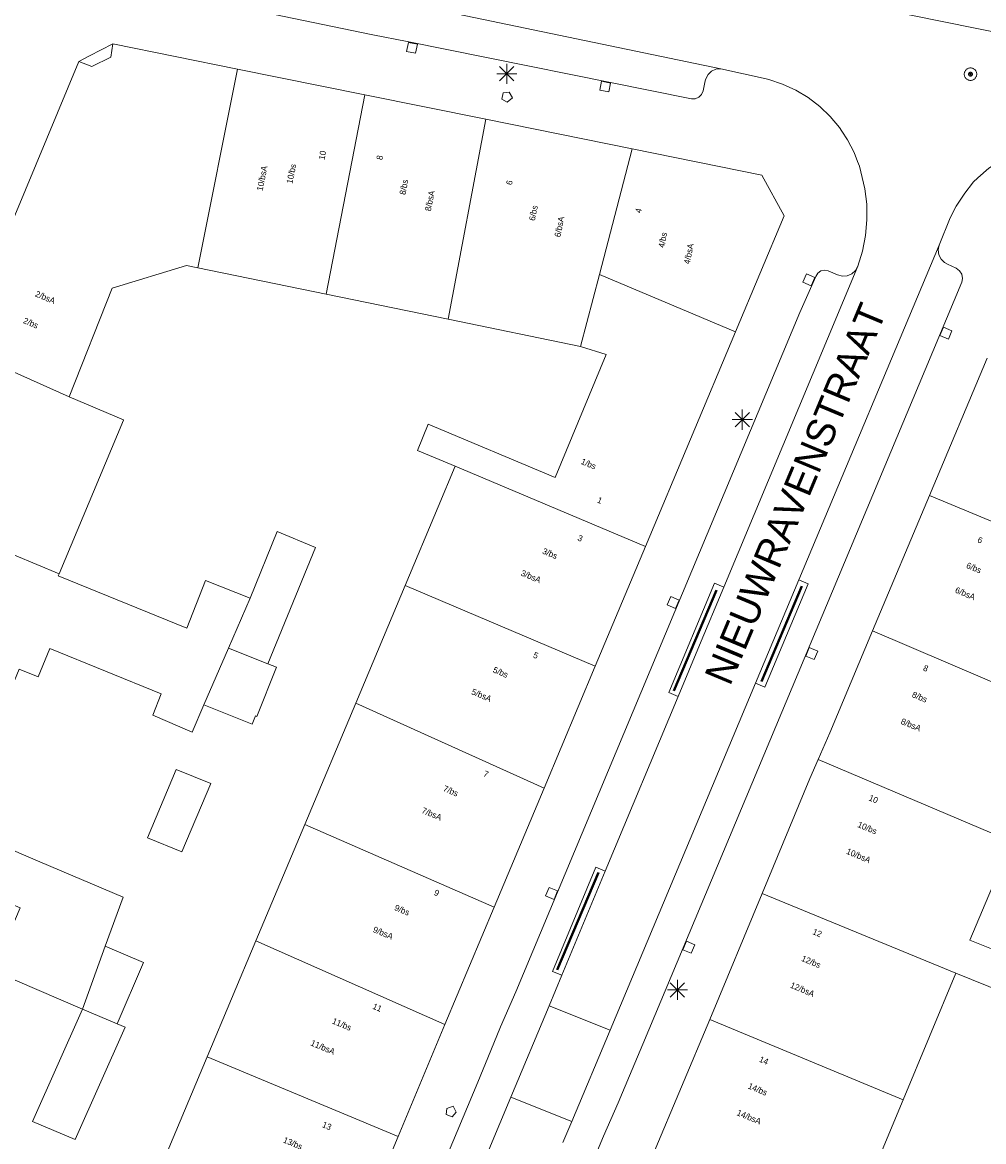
# Model space of a CAD drawing. Header units: metres. Extents: x 135779 to 137489, y 452643 to 455118.
# Tile 266 of 489: x 136581 to 136629, y 454060 to 454115. Entities that reach past the tile are written whole.
import ezdxf
from ezdxf.enums import TextEntityAlignment as Align

# ---------------------------------------------------------------- set-up
doc = ezdxf.new("R2010")
doc.units = ezdxf.units.M
doc.linetypes.add('DGN_Style_3', pattern=[78.572352, 56.123108, -22.449243])
for name, color, linetype, lineweight in [('KTop_NAR_Huisnummer (t)', 7, 'Continuous', 13), ('KTop_NAR_Huisnummer tijdelijk (t)', 7, 'Continuous', 13), ('KTop_ORL_Weg_Straatnaam (t)', 7, 'Continuous', 13), ('KTop_PAL_Lichtmast', 40, 'Continuous', 13), ('KTop_PND_Grondvlaksituatie van BAG-pand [tachy]', 1, 'Continuous', 13), ('KTop_PND_Pandscheiding', 40, 'Continuous', 13), ('KTop_PUT_Brandkraan of -put', 1, 'Continuous', 13), ('KTop_PUT_Inspectie- of rioolput', 15, 'Continuous', 13), ('KTop_PUT_Kolk', 15, 'Continuous', 13), ('KTop_VGO_Haag (l)', 92, 'DGN_Style_3', 40), ('KTop_WGD_Parkeervlak', 251, 'Continuous', 13), ('KTop_WGD_Rijbaan_Lokale weg', 251, 'Continuous', 13), ('KTop_WGD_Rijbaan_Lokale weg_verkeersdrempel', 40, 'Continuous', 13), ('KTop_WGD_Voetpad', 251, 'Continuous', 13)]:
    doc.layers.add(name, color=color, linetype=linetype, lineweight=lineweight)
doc.styles.add('Style-ROVU', font='ROVU.shx')
doc.styles.add('Style-ROVUCURSIEF', font='ROVUCURSIEF.shx')

# ---------------------------------------------------------------- blocks, each defined once
blk = doc.blocks.new('PAL_Lichtmast')
at = {"layer": 'KTop_PAL_Lichtmast'}
for p, q in [((-0.354, -0.354), (0.354, 0.354)), ((0.354, -0.354), (-0.354, 0.354)), ((0, -0.5), (0, 0.5)), ((-0.5, 0), (0.5, 0))]:
    blk.add_line(p, q, dxfattribs=at)
blk = doc.blocks.new('PUT_Brandkraan_of_-put')
at = {"layer": 'KTop_PUT_Brandkraan of -put'}
for p, q in [((-0.25, 0.034), (0, 0.25)), ((-0.158, -0.25), (-0.25, 0.034)), ((0, 0.25), (0.25, 0.033)), ((0.25, 0.033), (0.158, -0.25)), ((0.158, -0.25), (-0.158, -0.25))]:
    blk.add_line(p, q, dxfattribs=at)
blk = doc.blocks.new('PUT_Inspectie-_of_rioolput')
at = {"layer": 'KTop_PUT_Inspectie- of rioolput', "flags": 128}
for points in [[(0.31, 0), (0.308, 0.032), (0.303, 0.064), (0.294, 0.095), (0.283, 0.126), (0.268, 0.155), (0.25, 0.182), (0.23, 0.207), (0.207, 0.23), (0.182, 0.25), (0.154, 0.268), (0.126, 0.283), (0.095, 0.294), (0.064, 0.303), (0.032, 0.308), (0, 0.309), (-0.032, 0.308), (-0.064, 0.303), (-0.096, 0.294), (-0.126, 0.283), (-0.155, 0.268), (-0.182, 0.25), (-0.207, 0.23), (-0.23, 0.207), (-0.25, 0.182), (-0.268, 0.154), (-0.283, 0.126), (-0.294, 0.095), (-0.303, 0.064), (-0.308, 0.032), (-0.309, 0), (-0.308, -0.032), (-0.303, -0.064), (-0.294, -0.096), (-0.283, -0.126), (-0.268, -0.155), (-0.25, -0.182), (-0.23, -0.207), (-0.207, -0.23), (-0.182, -0.25), (-0.155, -0.268), (-0.126, -0.283), (-0.096, -0.294), (-0.064, -0.303), (-0.032, -0.308), (0, -0.309), (0.032, -0.308), (0.064, -0.303), (0.095, -0.294), (0.126, -0.283), (0.155, -0.268), (0.182, -0.25), (0.207, -0.23), (0.23, -0.207), (0.25, -0.182), (0.268, -0.155), (0.283, -0.126), (0.294, -0.096), (0.303, -0.064), (0.308, -0.032), (0.31, 0)], [(0.095, 0), (0.094, 0.009), (0.092, 0.019), (0.09, 0.029), (0.086, 0.038), (0.082, 0.047), (0.076, 0.055), (0.07, 0.063), (0.063, 0.07), (0.055, 0.076), (0.047, 0.082), (0.038, 0.086), (0.029, 0.09), (0.019, 0.092), (0.009, 0.094), (0, 0.094), (-0.01, 0.094), (-0.02, 0.092), (-0.029, 0.09), (-0.039, 0.086), (-0.048, 0.082), (-0.056, 0.076), (-0.064, 0.07), (-0.071, 0.063), (-0.077, 0.055), (-0.082, 0.047), (-0.087, 0.038), (-0.09, 0.029), (-0.093, 0.019), (-0.094, 0.009), (-0.095, 0), (-0.094, -0.01), (-0.093, -0.02), (-0.09, -0.029), (-0.087, -0.039), (-0.082, -0.048), (-0.077, -0.056), (-0.071, -0.064), (-0.064, -0.071), (-0.056, -0.077), (-0.047, -0.082), (-0.039, -0.087), (-0.029, -0.09), (-0.02, -0.093), (-0.01, -0.094), (0, -0.095), (0.009, -0.094), (0.019, -0.093), (0.029, -0.09), (0.038, -0.087), (0.047, -0.082), (0.055, -0.077), (0.063, -0.071), (0.07, -0.064), (0.076, -0.056), (0.082, -0.047), (0.086, -0.039), (0.09, -0.029), (0.092, -0.02), (0.094, -0.01), (0.095, 0)], [(0.035, 0), (0.034, 0.003), (0.034, 0.007), (0.033, 0.01), (0.031, 0.014), (0.03, 0.017), (0.028, 0.02), (0.026, 0.023), (0.023, 0.026), (0.02, 0.028), (0.017, 0.03), (0.014, 0.031), (0.01, 0.033), (0.007, 0.034), (0.003, 0.034), (0, 0.034), (-0.004, 0.034), (-0.007, 0.034), (-0.011, 0.033), (-0.014, 0.031), (-0.018, 0.03), (-0.021, 0.028), (-0.023, 0.026), (-0.026, 0.023), (-0.028, 0.02), (-0.03, 0.017), (-0.032, 0.014), (-0.033, 0.01), (-0.034, 0.007), (-0.035, 0.003), (-0.035, 0), (-0.035, -0.004), (-0.034, -0.007), (-0.033, -0.011), (-0.032, -0.014), (-0.03, -0.018), (-0.028, -0.021), (-0.026, -0.023), (-0.023, -0.026), (-0.021, -0.028), (-0.017, -0.03), (-0.014, -0.032), (-0.011, -0.033), (-0.007, -0.034), (-0.004, -0.035), (0, -0.035), (0.003, -0.035), (0.007, -0.034), (0.01, -0.033), (0.014, -0.032), (0.017, -0.03), (0.02, -0.028), (0.023, -0.026), (0.026, -0.023), (0.028, -0.021), (0.03, -0.017), (0.031, -0.014), (0.033, -0.011), (0.034, -0.007), (0.034, -0.004), (0.035, 0)], [(0.01, 0.02), (0.007, 0.02), (0.005, 0.021), (0.003, 0.022), (0.001, 0.022), (-0.001, 0.022), (-0.004, 0.022), (-0.006, 0.021), (-0.008, 0.02), (-0.01, 0.019), (-0.012, 0.018), (-0.014, 0.017), (-0.016, 0.015), (-0.017, 0.013), (-0.019, 0.012), (-0.02, 0.009), (-0.021, 0.007), (-0.022, 0.005), (-0.022, 0.003), (-0.022, 0.001), (-0.022, -0.001), (-0.022, -0.004), (-0.022, -0.006), (-0.021, -0.008), (-0.02, -0.01), (-0.019, -0.012), (-0.017, -0.014), (-0.016, -0.016), (-0.014, -0.017), (-0.012, -0.019), (-0.01, -0.02), (-0.008, -0.021), (-0.006, -0.022), (-0.003, -0.022), (-0.001, -0.022), (0.001, -0.022), (0.003, -0.022), (0.005, -0.022), (0.008, -0.021), (0.01, -0.02), (0.012, -0.019), (0.014, -0.017), (0.015, -0.016), (0.017, -0.014), (0.018, -0.012), (0.02, -0.01), (0.02, -0.008), (0.021, -0.006), (0.022, -0.003), (0.022, -0.001), (0.022, 0.001), (0.022, 0.003), (0.021, 0.005), (0.02, 0.008), (0.019, 0.01), (0.018, 0.012), (0.017, 0.014), (0.015, 0.015), (0.013, 0.017), (0.012, 0.018), (0.01, 0.02)]]:
    blk.add_lwpolyline(points, dxfattribs=at)
blk = doc.blocks.new('PUT_Kolk')
at = {"layer": 'KTop_PUT_Kolk', "flags": 128}
blk.add_lwpolyline([(0.225, -0.225), (0.225, 0.225), (-0.225, 0.225), (-0.225, -0.225), (0.225, -0.225)], dxfattribs=at)

msp = doc.modelspace()

# ---------------------------------------------------------------- linework, layer by layer
at = {"layer": 'KTop_PND_Grondvlaksituatie van BAG-pand [tachy]', "flags": 128}
for points in [[(136585.7, 454114.168), (136585.592, 454113.513), (136584.665, 454113.049), (136584.019, 454113.289)], [(136591.85, 454112.922), (136585.7, 454114.168)], [(136584.019, 454113.289), (136578.137, 454099.167)], [(136598.128, 454111.651), (136591.85, 454112.922)], [(136604.106, 454110.441), (136598.128, 454111.651)], [(136611.329, 454108.978), (136604.106, 454110.441)], [(136616.43, 454099.962), (136618.826, 454105.67), (136617.72, 454107.684), (136611.329, 454108.978)], [(136583.537, 454096.744), (136585.659, 454102.106), (136589.336, 454103.22), (136589.887, 454103.107)], [(136589.887, 454103.107), (136596.224, 454101.807)], [(136596.224, 454101.807), (136602.238, 454100.573)], [(136602.238, 454100.573), (136608.776, 454099.231)], [(136611.984, 454089.368), (136616.43, 454099.962)], [(136608.776, 454099.231), (136610.042, 454098.835), (136607.519, 454092.769), (136601.258, 454095.394), (136600.727, 454094.099), (136602.585, 454093.318)], [(136628.834, 454098.653), (136625.989, 454091.881)], [(136583.048, 454088.018), (136586.217, 454095.592), (136586.226, 454095.614), (136583.537, 454096.744)], [(136602.585, 454093.318), (136601.746, 454091.319), (136600.119, 454087.443)], [(136625.989, 454091.881), (136623.183, 454085.2)], [(136593.346, 454083.575), (136595.697, 454089.312), (136593.798, 454090.095), (136592.471, 454086.809)], [(136609.5, 454083.451), (136611.984, 454089.368)], [(136592.471, 454086.809), (136590.261, 454087.681), (136589.344, 454085.324), (136583.004, 454087.913), (136583.048, 454088.018)], [(136600.119, 454087.443), (136597.681, 454081.639)], [(136623.183, 454085.2), (136621.072, 454080.174), (136620.495, 454078.852)], [(136579.838, 454080.344), (136581.079, 454083.31), (136582.005, 454082.932), (136582.591, 454084.334), (136588.085, 454082.09), (136587.673, 454081.032), (136589.603, 454080.207), (136590.184, 454081.545)], [(136590.184, 454081.545), (136592.572, 454080.592), (136592.73, 454081.001), (136592.805, 454080.972), (136593.765, 454083.41), (136593.346, 454083.575)], [(136606.976, 454077.436), (136609.5, 454083.451)], [(136597.681, 454081.639), (136595.165, 454075.646)], [(136620.495, 454078.852), (136620.088, 454077.92), (136617.738, 454072.243)], [(136589.104, 454074.301), (136590.539, 454077.663), (136588.824, 454078.355), (136587.409, 454074.992), (136589.104, 454074.301)], [(136604.511, 454071.56), (136606.976, 454077.436)], [(136585.326, 454069.637), (136586.2, 454072.053), (136582.094, 454073.808), (136577.86, 454075.618)], [(136595.165, 454075.646), (136592.751, 454069.898)], [(136627.301, 454068.302), (136633.718, 454065.702), (136634.243, 454067.443), (136627.992, 454069.94), (136630.035, 454074.806)], [(136576.907, 454073.34), (136581.126, 454071.54), (136579.796, 454068.424), (136584.206, 454066.539)], [(136617.738, 454072.243), (136615.158, 454066.026)], [(136602.087, 454065.772), (136604.511, 454071.56)], [(136585.917, 454065.808), (136587.208, 454068.832), (136585.326, 454069.637)], [(136592.751, 454069.898), (136590.353, 454064.188)], [(136624.695, 454062.056), (136627.301, 454068.302)], [(136584.206, 454066.539), (136581.738, 454060.992), (136583.83, 454060.095), (136586.299, 454065.645), (136585.917, 454065.808)], [(136599.771, 454060.242), (136602.087, 454065.772)], [(136615.158, 454066.026), (136612.367, 454059.379)], [(136590.353, 454064.188), (136587.901, 454058.349)], [(136621.883, 454055.323), (136624.695, 454062.056)], [(136597.324, 454054.401), (136599.771, 454060.242)]]:
    msp.add_lwpolyline(points, dxfattribs=at)
at = {"layer": 'KTop_PND_Pandscheiding', "flags": 128}
for points in [[(136589.887, 454103.107), (136591.85, 454112.922)], [(136596.224, 454101.807), (136598.128, 454111.651)], [(136604.106, 454110.441), (136602.238, 454100.573)], [(136609.706, 454102.782), (136611.329, 454108.978)], [(136608.776, 454099.231), (136609.706, 454102.782)], [(136616.43, 454099.962), (136609.706, 454102.782)], [(136578.137, 454099.167), (136583.537, 454096.744)], [(136611.984, 454089.368), (136602.585, 454093.318)], [(136634.943, 454088.154), (136625.989, 454091.881)], [(136583.048, 454088.018), (136575.318, 454091.238)], [(136609.5, 454083.451), (136600.119, 454087.443)], [(136592.471, 454086.809), (136591.403, 454084.351)], [(136623.183, 454085.2), (136632.696, 454081.146)], [(136591.403, 454084.351), (136590.184, 454081.545)], [(136591.403, 454084.351), (136593.346, 454083.575)], [(136597.681, 454081.639), (136606.976, 454077.436)], [(136630.035, 454074.806), (136620.495, 454078.852)], [(136595.165, 454075.646), (136604.511, 454071.56)], [(136617.738, 454072.243), (136627.301, 454068.302)], [(136584.206, 454066.539), (136585.326, 454069.637)], [(136602.087, 454065.772), (136592.751, 454069.898)], [(136584.206, 454066.539), (136585.917, 454065.808)], [(136624.695, 454062.056), (136615.158, 454066.026)], [(136599.771, 454060.242), (136590.353, 454064.188)]]:
    msp.add_lwpolyline(points, dxfattribs=at)
at = {"layer": 'KTop_VGO_Haag (l)', "flags": 128}
for points in [[(136615.486, 454087.211), (136613.385, 454082.241)], [(136619.689, 454087.404), (136617.701, 454082.7)], [(136609.658, 454073.281), (136607.624, 454068.47)]]:
    msp.add_lwpolyline(points, dxfattribs=at)
at = {"layer": 'KTop_WGD_Parkeervlak', "flags": 128}
for points in [[(136617.41, 454082.62), (136617.87, 454082.426), (136620.006, 454087.519), (136619.546, 454087.713)], [(136615.841, 454087.35), (136615.381, 454087.545), (136613.129, 454082.15), (136613.59, 454081.955)], [(136609.998, 454073.348), (136609.537, 454073.543), (136607.39, 454068.398), (136607.851, 454068.204)]]:
    msp.add_lwpolyline(points, dxfattribs=at)
at = {"layer": 'KTop_WGD_Rijbaan_Lokale weg', "flags": 128}
for points in [[(136601.467, 454120.365), (136659.747, 454108.567)], [(136615.694, 454112.93), (136600.582, 454116.07)], [(136615.694, 454112.93), (136617.94, 454112.43), (136618.065, 454112.398), (136618.746, 454112.175), (136619.398, 454111.878), (136620.012, 454111.51), (136620.582, 454111.076), (136621.1, 454110.581), (136621.559, 454110.031), (136621.671, 454109.863), (136621.955, 454109.434), (136622.281, 454108.796), (136622.449, 454108.351), (136622.534, 454108.126), (136622.81, 454107.003), (136622.895, 454106.254), (136622.904, 454105.477), (136622.832, 454104.703), (136622.682, 454103.941), (136622.453, 454103.193)], [(136626.474, 454104.236), (136627.012, 454105.573), (136627.311, 454106.147), (136627.733, 454106.793), (136628.125, 454107.296), (136628.156, 454107.336), (136628.373, 454107.552), (136628.927, 454108.022), (136629.244, 454108.237), (136629.529, 454108.43), (136630.173, 454108.768), (136630.849, 454109.034), (136631.551, 454109.224), (136632.27, 454109.336), (136632.996, 454109.369), (136633.722, 454109.321), (136634.438, 454109.194), (136635.135, 454108.989)], [(136626.474, 454104.236), (136619.546, 454087.713)], [(136615.841, 454087.35), (136622.453, 454103.193)], [(136619.546, 454087.713), (136617.41, 454082.62)], [(136613.59, 454081.955), (136614.651, 454084.498), (136615.841, 454087.35)], [(136617.41, 454082.62), (136610.232, 454065.503)], [(136609.998, 454073.348), (136613.59, 454081.955)], [(136607.851, 454068.204), (136609.998, 454073.348)], [(136607.223, 454066.699), (136607.851, 454068.204)], [(136607.223, 454066.699), (136610.232, 454065.503)], [(136595.939, 454039.831), (136603.089, 454056.795), (136605.338, 454062.183)], [(136608.339, 454060.989), (136605.338, 454062.183)], [(136608.339, 454060.989), (136607.904, 454059.951)]]:
    msp.add_lwpolyline(points, dxfattribs=at)
at = {"layer": 'KTop_WGD_Rijbaan_Lokale weg_verkeersdrempel', "flags": 128}
for points in [[(136605.338, 454062.183), (136607.223, 454066.699)], [(136610.232, 454065.503), (136608.339, 454060.989)]]:
    msp.add_lwpolyline(points, dxfattribs=at)
at = {"layer": 'KTop_WGD_Voetpad', "flags": 128}
for points in [[(136587.688, 454118.749), (136587.226, 454116.955), (136598.533, 454114.609), (136600.213, 454114.272), (136614.251, 454111.453), (136614.425, 454111.453), (136614.61, 454111.526), (136614.752, 454111.666), (136614.829, 454111.85), (136614.932, 454112.337), (136614.957, 454112.437), (136615.066, 454112.648), (136615.239, 454112.812), (136615.457, 454112.909), (136615.694, 454112.93)], [(136584.019, 454113.289), (136584.549, 454113.566), (136585.7, 454114.168)], [(136598.007, 454031.745), (136609.903, 454060.259), (136610.629, 454061.912), (136611.197, 454063.237), (136611.846, 454064.808), (136625.774, 454098.071), (136627.589, 454102.412), (136627.624, 454102.59), (136627.59, 454102.793), (136627.482, 454102.968), (136627.315, 454103.089), (136626.885, 454103.292), (136626.74, 454103.372), (136626.567, 454103.542), (136626.459, 454103.758), (136626.426, 454103.999), (136626.474, 454104.236)], [(136622.453, 454103.193), (136622.336, 454102.98), (136622.158, 454102.817), (136621.935, 454102.72), (136621.694, 454102.7), (136621.459, 454102.759), (136620.997, 454102.961), (136620.81, 454103.003), (136620.627, 454102.964), (136620.478, 454102.852), (136620.388, 454102.689), (136619.595, 454100.907), (136605.584, 454067.392), (136604.833, 454065.658), (136604.343, 454064.488), (136603.7, 454062.924), (136591.72, 454034.316)]]:
    msp.add_lwpolyline(points, dxfattribs=at)

# ---------------------------------------------------------------- block references
at = {"layer": 'KTop_PAL_Lichtmast'}
for p in [(136605.137, 454112.685), (136616.757, 454095.626), (136613.559, 454067.485)]:
    msp.add_blockref('PAL_Lichtmast', p, dxfattribs=at)
at = {"layer": 'KTop_PUT_Brandkraan of -put'}
for p, rotation in [((136605.173, 454111.542), 258.5497939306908), ((136602.391, 454061.51), 337.2778202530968)]:
    msp.add_blockref('PUT_Brandkraan_of_-put', p, dxfattribs=dict(at, rotation=rotation))
at = {"layer": 'KTop_PUT_Inspectie- of rioolput', "rotation": 78.5558980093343}
msp.add_blockref('PUT_Inspectie-_of_rioolput', (136628.019, 454112.668), dxfattribs=at)
at = {"layer": 'KTop_PUT_Kolk'}
for p, rotation in [((136600.458, 454113.968), 78.64533525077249), ((136609.989, 454112.054), 78.64533524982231), ((136620.037, 454102.525), 336.0106676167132), ((136626.805, 454099.89), 157.3098817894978), ((136613.344, 454086.6), 337.3125548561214), ((136620.184, 454084.076), 157.2797933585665), ((136607.346, 454072.243), 337.312554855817), ((136614.118, 454069.587), 157.279793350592)]:
    msp.add_blockref('PUT_Kolk', p, dxfattribs=dict(at, rotation=rotation))

# ---------------------------------------------------------------- texts
at = {"layer": 'KTop_NAR_Huisnummer (t)', "style": 'Style-ROVU'}
for s, rotation, p in [('10', 78.6, (136596.081, 454108.887)), ('8', 78.6, (136598.885, 454108.66)), ('10/bsA', 78.6, (136593.184, 454108.143)), ('10/bs', 78.6, (136594.602, 454108.235)), ('8/bs', 78.6, (136600.131, 454107.468)), ('6', 78.6, (136605.286, 454107.426)), ('8/bsA', 78.6, (136601.439, 454106.919)), ('6/bs', 78.6, (136606.524, 454106.185)), ('4', 78.6, (136611.658, 454106.044)), ('6/bsA', 78.6, (136607.832, 454105.641)), ('4/bs', 78.6, (136612.906, 454104.856)), ('4/bsA', 78.6, (136614.215, 454104.307)), ('1/bs', 337.2, (136609.52, 454093.293)), ('1', 337.3, (136609.83, 454091.599)), ('3', 337.2, (136608.862, 454089.728)), ('3/bs', 337.2, (136607.616, 454088.87)), ('3/bsA', 337.2, (136606.8, 454087.685)), ('5', 337.2, (136606.672, 454083.945)), ('5/bs', 337.2, (136605.179, 454083.008)), ('5/bsA', 337.2, (136604.364, 454081.823)), ('7', 337.2, (136604.215, 454078.092)), ('7/bs', 337.2, (136602.721, 454077.154)), ('7/bsA', 337.2, (136601.908, 454075.969)), ('9', 337.2, (136601.78, 454072.227)), ('9/bs', 337.2, (136600.318, 454071.277)), ('9/bsA', 337.2, (136599.502, 454070.093)), ('11', 337.2, (136598.953, 454066.529)), ('11/bs', 337.2, (136597.451, 454065.596)), ('11/bsA', 337.2, (136596.635, 454064.411)), ('13', 337.2, (136596.464, 454060.689)), ('13/bs', 337.2, (136595.033, 454059.725))]:
    msp.add_text(s, height=0.3, rotation=rotation, dxfattribs=at).set_placement(p, align=Align.MIDDLE_RIGHT)
at = {"layer": 'KTop_NAR_Huisnummer tijdelijk (t)', "style": 'Style-ROVUCURSIEF'}
for s, p in [('2/bsA', (136581.89, 454101.854)), ('2/bs', (136581.301, 454100.537)), ('6', (136628.388, 454089.722)), ('6/bs', (136627.838, 454088.456)), ('6/bsA', (136627.284, 454087.24)), ('8', (136625.71, 454083.398)), ('8/bs', (136625.158, 454082.081)), ('8/bsA', (136624.606, 454080.761)), ('10', (136623.024, 454076.986)), ('10/bs', (136622.473, 454075.668)), ('10/bsA', (136621.918, 454074.35)), ('12', (136620.253, 454070.383)), ('12/bs', (136619.702, 454069.064)), ('12/bsA', (136619.151, 454067.744)), ('14', (136617.615, 454064.088)), ('14/bs', (136617.065, 454062.77)), ('14/bsA', (136616.511, 454061.451))]:
    msp.add_text(s, height=0.3, rotation=337.3, dxfattribs=at).set_placement(p, align=Align.MIDDLE_LEFT)
at = {"layer": 'KTop_ORL_Weg_Straatnaam (t)', "style": 'Style-ROVU'}
msp.add_text('NIEUWRAVENSTRAAT', height=1.4, rotation=67.3052, dxfattribs=at).set_placement((136616.15, 454082.435))

doc.saveas('drawing.dxf')
